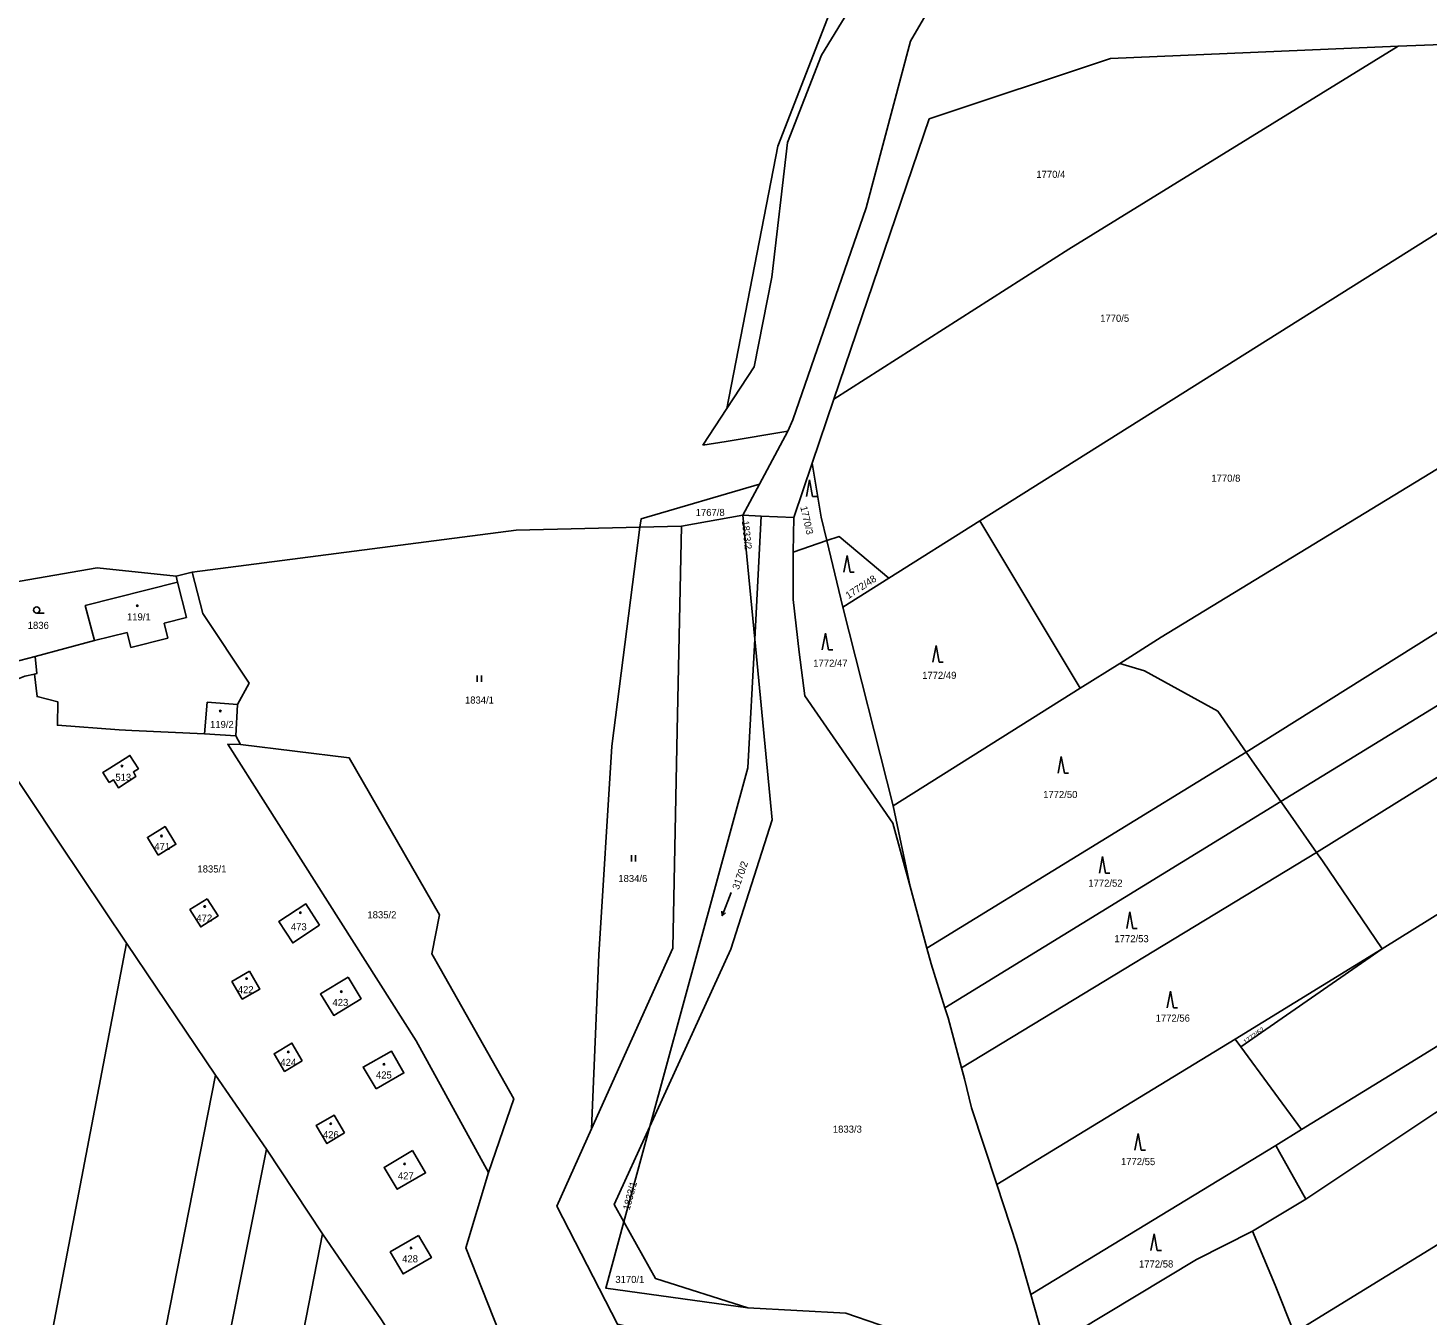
# Model space of a CAD drawing. Extents: x -776734 to -748832, y -1118122 to -976986.
# Drawn here: x -752749.1 to -752413.4, y -1117308.1 to -1116999.5 of the extents above; entities that cross this region are included whole.
import ezdxf

# ---------------------------------------------------------------- set-up
doc = ezdxf.new("R2010")
doc.units = 0
for name, color, linetype in [('KM_Hranice parcel', 7, 'Continuous'), ('KM_Parcelní čísla', 7, 'Continuous'), ('KM_Vnitřní kresba', 7, 'Continuous'), ('KM_Značky budov', 7, 'Continuous'), ('KM_Značky kultur', 7, 'Continuous')]:
    doc.layers.add(name, color=color, linetype=linetype)

msp = doc.modelspace()

# ---------------------------------------------------------------- linework, layer by layer
at = {"layer": 'KM_Hranice parcel'}
for p, q in [((-752420.54, -1117003.87), (-752402.99, -1117003.12)), ((-752520.8, -1117117.63), (-752394.79, -1117038.33)), ((-752561.03, -1117103.84), (-752555.81, -1117088.48)), ((-752581.52, -1117090.71), (-752587.25, -1117099.49)), ((-752440.09, -1117197.16), (-752271.54, -1117092.17)), ((-752566.84, -1117096.17), (-752573.69, -1117108.84)), ((-752565.46, -1117116.89), (-752561.03, -1117103.84)), ((-752573.69, -1117108.84), (-752577.7, -1117116.27)), ((-752602.32, -1117119.19), (-752592.33, -1117118.94)), ((-752577.7, -1117116.27), (-752592.33, -1117118.94)), ((-752577.7, -1117116.27), (-752574.82, -1117146.01)), ((-752577.7, -1117116.27), (-752573.23, -1117116.5)), ((-752574.82, -1117146.01), (-752573.23, -1117116.5)), ((-752573.23, -1117116.5), (-752565.46, -1117116.89)), ((-752565.46, -1117116.89), (-752565.63, -1117125.18)), ((-752542.66, -1117131.38), (-752520.8, -1117117.63)), ((-752520.8, -1117117.63), (-752496.74, -1117157.79)), ((-752565.63, -1117125.18), (-752557.5, -1117122.41)), ((-752553.72, -1117138.34), (-752557.5, -1117122.41)), ((-752713.55, -1117130.93), (-752709.67, -1117129.95)), ((-752553.72, -1117138.34), (-752542.66, -1117131.38)), ((-752541.58, -1117186), (-752553.72, -1117138.34)), ((-752757.12, -1117152.69), (-752747.33, -1117150.18)), ((-752496.74, -1117157.79), (-752487.26, -1117151.83)), ((-752541.58, -1117186), (-752496.74, -1117157.79)), ((-752706.78, -1117168.71), (-752706.11, -1117161.12)), ((-752706.11, -1117161.12), (-752698.85, -1117161.69)), ((-752699.26, -1117169.23), (-752698.85, -1117161.69)), ((-752706.78, -1117168.71), (-752699.26, -1117169.23)), ((-752699.26, -1117169.23), (-752698.08, -1117171.25)), ((-752741.54, -1117194.98), (-752757.32, -1117171.22)), ((-752533.52, -1117220.09), (-752456.97, -1117173.1)), ((-752537.57, -1117205.33), (-752541.58, -1117186)), ((-752529.22, -1117234.4), (-752448.66, -1117184.93)), ((-752725.47, -1117218.89), (-752741.54, -1117194.98)), ((-752525.23, -1117248.79), (-752440.09, -1117197.16)), ((-752537.57, -1117205.33), (-752533.52, -1117220.09)), ((-752725.47, -1117218.89), (-752740.74, -1117298.8)), ((-752704.07, -1117250.6), (-752725.47, -1117218.89)), ((-752459.63, -1117241.94), (-752424.39, -1117220.31)), ((-752424.39, -1117220.31), (-752458.27, -1117243.8)), ((-752459.63, -1117241.94), (-752516.78, -1117276.79)), ((-752458.27, -1117243.8), (-752459.63, -1117241.94)), ((-752458.27, -1117243.8), (-752443.73, -1117263.64)), ((-752718.61, -1117324.18), (-752704.07, -1117250.6)), ((-752691.87, -1117268.31), (-752704.07, -1117250.6)), ((-752606.19, -1117285.74), (-752599.96, -1117262.9)), ((-752443.73, -1117263.64), (-752449.86, -1117267.48)), ((-752705.57, -1117337.1), (-752691.87, -1117268.31)), ((-752678.46, -1117288.6), (-752691.87, -1117268.31)), ((-752508.6, -1117303.21), (-752449.86, -1117267.48)), ((-752442.66, -1117280.28), (-752455.45, -1117288)), ((-752689.23, -1117343.55), (-752678.46, -1117288.6)), ((-752508.6, -1117303.21), (-752504.82, -1117316.42))]:
    msp.add_line(p, q, dxfattribs=at)
for points in [[(-752537.42, -1116912.64), (-752528.99, -1116956.25), (-752542.91, -1116979.95), (-752558.77, -1117005.99)], [(-752581.52, -1117090.71), (-752569.24, -1117027.85), (-752534.98, -1116939.61)], [(-752566.84, -1117096.17), (-752565.71, -1117093.43), (-752548.1, -1117042.64), (-752537.43, -1117002.66), (-752524.46, -1116980.14), (-752511.99, -1116970.48), (-752462.4, -1116954.91)], [(-752555.81, -1117088.48), (-752499.46, -1117052.5), (-752420.54, -1117003.87)], [(-752555.81, -1117088.48), (-752532.97, -1117021.28), (-752489.47, -1117006.82), (-752420.54, -1117003.87)], [(-752558.77, -1117005.99), (-752566.91, -1117026.92), (-752570.7, -1117059.25), (-752574.98, -1117080.7), (-752581.52, -1117090.71)], [(-752456.97, -1117173.1), (-752327.78, -1117092.06), (-752285.15, -1117066.15)], [(-752448.66, -1117184.93), (-752396.21, -1117152.84), (-752341, -1117116.86), (-752278.6, -1117078.68)], [(-752487.26, -1117151.83), (-752477.32, -1117145.57), (-752383.27, -1117088.25)], [(-752587.25, -1117099.49), (-752581.67, -1117098.63), (-752566.84, -1117096.17)], [(-752557.5, -1117122.41), (-752558.85, -1117116.74), (-752561.03, -1117103.84)], [(-752602.32, -1117119.19), (-752602.06, -1117117.18), (-752573.69, -1117108.84)], [(-752592.33, -1117118.94), (-752593.38, -1117167.91), (-752594.43, -1117220.13), (-752613.92, -1117263.46)], [(-752257.76, -1117118.5), (-752369.74, -1117186.32), (-752424.39, -1117220.31)], [(-752602.32, -1117119.19), (-752632.04, -1117119.92), (-752709.67, -1117129.95)], [(-752613.92, -1117263.46), (-752612.21, -1117221.69), (-752609.08, -1117171.67), (-752602.32, -1117119.19)], [(-752557.5, -1117122.41), (-752554.6, -1117121.42), (-752542.66, -1117131.38)], [(-752565.63, -1117125.18), (-752565.57, -1117136.56), (-752564.14, -1117149.15), (-752562.82, -1117159.62), (-752541.73, -1117190.17), (-752537.57, -1117205.33)], [(-752757.06, -1117133.13), (-752732.5, -1117128.96), (-752713.55, -1117130.93)], [(-752713.55, -1117130.93), (-752713.19, -1117132.36), (-752735.35, -1117137.95), (-752733.15, -1117146.39), (-752747.33, -1117150.18)], [(-752698.85, -1117161.69), (-752696.05, -1117156.62), (-752707.18, -1117139.84), (-752709.67, -1117129.95)], [(-752443.73, -1117263.64), (-752421.4, -1117249.91), (-752318.23, -1117186.39), (-752245.28, -1117142.34)], [(-752574.82, -1117146.01), (-752576.49, -1117176.91), (-752599.96, -1117262.9)], [(-752574.82, -1117146.01), (-752570.63, -1117189.36), (-752580.53, -1117220.34), (-752599.96, -1117262.9)], [(-752747.33, -1117150.18), (-752746.97, -1117154.29), (-752747.53, -1117154.41)], [(-752487.26, -1117151.83), (-752481.33, -1117153.62), (-752463.8, -1117163.31), (-752456.97, -1117173.1)], [(-752747.53, -1117154.41), (-752749.86, -1117154.87), (-752752.64, -1117156.02), (-752763.8, -1117162.01)], [(-752747.53, -1117154.41), (-752746.88, -1117159.81), (-752741.93, -1117161.05), (-752742.03, -1117166.67), (-752727.18, -1117167.81), (-752724.16, -1117167.97), (-752706.78, -1117168.71)], [(-752442.66, -1117280.28), (-752411.74, -1117259.71), (-752333.03, -1117211.26), (-752238.94, -1117154.26)], [(-752638.66, -1117273.88), (-752655.97, -1117242.31), (-752701.19, -1117171.24), (-752698.08, -1117171.25)], [(-752698.08, -1117171.25), (-752672.02, -1117174.51), (-752650.43, -1117212.16), (-752652.21, -1117221.5), (-752650.24, -1117225.02), (-752632.55, -1117256.24), (-752638.66, -1117273.88)], [(-752729.63, -1117180.4), (-752728.58, -1117179.74), (-752727.37, -1117181.65), (-752723.19, -1117178.96), (-752723.78, -1117177.87), (-752722.6, -1117177.12), (-752724.62, -1117173.92), (-752725.8, -1117174.67), (-752730.07, -1117177.37), (-752731.13, -1117178.04), (-752729.63, -1117180.4)], [(-752456.97, -1117173.1), (-752454.96, -1117175.98), (-752448.66, -1117184.93)], [(-752226.57, -1117178.44), (-752307.35, -1117227.5), (-752443.16, -1117310.95)], [(-752448.66, -1117184.93), (-752446.89, -1117187.44), (-752440.09, -1117197.16)], [(-752717.83, -1117197.82), (-752713.59, -1117195.19), (-752716.21, -1117190.97), (-752720.44, -1117193.58), (-752717.83, -1117197.82)], [(-752440.09, -1117197.16), (-752438.69, -1117199.17), (-752424.39, -1117220.31)], [(-752706.11, -1117208.26), (-752710.25, -1117210.87), (-752707.63, -1117215.04), (-752703.49, -1117212.4), (-752706.11, -1117208.26)], [(-752679.14, -1117214.62), (-752682.43, -1117209.52), (-752688.92, -1117213.71), (-752685.6, -1117218.88), (-752679.14, -1117214.62)], [(-752533.52, -1117220.09), (-752532.48, -1117223.89), (-752529.22, -1117234.4)], [(-752695.96, -1117225.65), (-752700.18, -1117228.13), (-752697.7, -1117232.35), (-752693.47, -1117229.92), (-752695.96, -1117225.65)], [(-752672.32, -1117227.12), (-752678.96, -1117231.08), (-752675.74, -1117236.25), (-752669.19, -1117232.25), (-752672.32, -1117227.12)], [(-752529.22, -1117234.4), (-752528.46, -1117236.87), (-752525.23, -1117248.79)], [(-752683.3, -1117247.15), (-752685.8, -1117242.9), (-752690.06, -1117245.43), (-752687.53, -1117249.68), (-752683.3, -1117247.15)], [(-752665.62, -1117253.87), (-752658.92, -1117250.06), (-752661.92, -1117244.8), (-752668.71, -1117248.63), (-752665.62, -1117253.87)], [(-752525.23, -1117248.79), (-752524.5, -1117251.49), (-752522.84, -1117258.38), (-752516.78, -1117276.79)], [(-752673.17, -1117264.43), (-752675.69, -1117260.14), (-752679.98, -1117262.66), (-752677.41, -1117266.98), (-752673.17, -1117264.43)], [(-752599.96, -1117262.9), (-752608.5, -1117281.61), (-752606.19, -1117285.74)], [(-752572.02, -1117318.1), (-752607.73, -1117310.31), (-752622.25, -1117282), (-752613.92, -1117263.46)], [(-752656.88, -1117268.68), (-752663.68, -1117272.69), (-752660.52, -1117277.94), (-752653.73, -1117274.02), (-752656.88, -1117268.68)], [(-752449.86, -1117267.48), (-752448.97, -1117269.02), (-752442.66, -1117280.28)], [(-752638.66, -1117273.88), (-752644.07, -1117292.01), (-752633.57, -1117318.72), (-752649.56, -1117326.62)], [(-752516.78, -1117276.79), (-752511.98, -1117291.41), (-752508.6, -1117303.21)], [(-752606.19, -1117285.74), (-752610.53, -1117301.63), (-752576.43, -1117306.34)], [(-752606.19, -1117285.74), (-752598.59, -1117299.34), (-752576.43, -1117306.34)], [(-752678.46, -1117288.6), (-752664.34, -1117309.28), (-752656.66, -1117321.5), (-752653.32, -1117325.97), (-752649.56, -1117326.62)], [(-752655.43, -1117288.99), (-752662.2, -1117292.95), (-752659.11, -1117298.23), (-752652.35, -1117294.34), (-752655.43, -1117288.99)], [(-752455.45, -1117288), (-752468.91, -1117294.78), (-752504.82, -1117316.42)], [(-752455.45, -1117288), (-752450.05, -1117300.9), (-752445.49, -1117312.34)], [(-752740.74, -1117298.8), (-752754.82, -1117372.47), (-752773.24, -1117465.79), (-752786.97, -1117537.54)], [(-752576.43, -1117306.34), (-752552.93, -1117307.64), (-752537.13, -1117313.09)]]:
    msp.add_lwpolyline(points, dxfattribs=at)
at = {"layer": 'KM_Vnitřní kresba'}
for p, q in [((-752711.06, -1117140.81), (-752713.19, -1117132.36)), ((-752716.45, -1117142.17), (-752711.06, -1117140.81)), ((-752715.54, -1117145.76), (-752716.45, -1117142.17)), ((-752733.15, -1117146.39), (-752725.32, -1117144.41)), ((-752725.32, -1117144.41), (-752724.42, -1117148)), ((-752724.42, -1117148), (-752715.54, -1117145.76))]:
    msp.add_line(p, q, dxfattribs=at)
at = {"layer": 'KM_Značky budov'}
for centre in [(-752722.8568, -1117138.0192), (-752702.9468, -1117163.2692), (-752726.5168, -1117176.4592), (-752717.0568, -1117193.2192), (-752706.6968, -1117210.1392), (-752683.7368, -1117211.6192), (-752696.6668, -1117227.4092), (-752673.9468, -1117230.5492), (-752686.6568, -1117244.9892), (-752663.7068, -1117247.9592), (-752676.4768, -1117262.2292), (-752658.7768, -1117271.8592), (-752657.1968, -1117292.0192)]:
    msp.add_circle(centre, 0.175, dxfattribs=at)
at = {"layer": 'KM_Značky kultur'}
for p, q in [((-752561.67, -1117107.8), (-752562.42, -1117111.8)), ((-752560.92, -1117111.8), (-752561.67, -1117107.8)), ((-752560.92, -1117111.8), (-752559.924, -1117111.8)), ((-752552.68, -1117125.96), (-752553.43, -1117129.96)), ((-752551.93, -1117129.96), (-752552.68, -1117125.96)), ((-752551.93, -1117129.96), (-752550.934, -1117129.96)), ((-752746.963, -1117139.8), (-752745.213, -1117139.8)), ((-752557.85, -1117144.59), (-752558.6, -1117148.59)), ((-752557.1, -1117148.59), (-752557.85, -1117144.59)), ((-752557.1, -1117148.59), (-752556.104, -1117148.59)), ((-752531.34, -1117147.58), (-752532.09, -1117151.58)), ((-752530.59, -1117151.58), (-752531.34, -1117147.58)), ((-752530.59, -1117151.58), (-752529.594, -1117151.58)), ((-752641.341, -1117156.27), (-752641.341, -1117154.77)), ((-752640.34, -1117156.27), (-752640.34, -1117154.77)), ((-752501.29, -1117174.19), (-752502.04, -1117178.19)), ((-752500.54, -1117178.19), (-752501.29, -1117174.19)), ((-752500.54, -1117178.19), (-752499.544, -1117178.19)), ((-752604.391, -1117199.34), (-752604.391, -1117197.84)), ((-752603.39, -1117199.34), (-752603.39, -1117197.84)), ((-752491.41, -1117198.11), (-752492.16, -1117202.11)), ((-752490.66, -1117202.11), (-752491.41, -1117198.11)), ((-752490.66, -1117202.11), (-752489.664, -1117202.11)), ((-752580.459, -1117206.782), (-752582.609, -1117212.384)), ((-752582.609, -1117212.384), (-752582.727, -1117211.292)), ((-752582.609, -1117212.384), (-752581.791, -1117211.651)), ((-752484.86, -1117211.43), (-752485.61, -1117215.43)), ((-752484.11, -1117215.43), (-752484.86, -1117211.43)), ((-752484.11, -1117215.43), (-752483.114, -1117215.43)), ((-752475.14, -1117230.47), (-752475.89, -1117234.47)), ((-752474.39, -1117234.47), (-752475.14, -1117230.47)), ((-752474.39, -1117234.47), (-752473.394, -1117234.47)), ((-752482.88, -1117264.6), (-752483.63, -1117268.6)), ((-752482.13, -1117268.6), (-752482.88, -1117264.6)), ((-752482.13, -1117268.6), (-752481.134, -1117268.6)), ((-752479.05, -1117288.66), (-752479.8, -1117292.66)), ((-752478.3, -1117292.66), (-752479.05, -1117288.66)), ((-752478.3, -1117292.66), (-752477.304, -1117292.66))]:
    msp.add_line(p, q, dxfattribs=at)
msp.add_circle((-752746.9629, -1117139.0498), 0.75, dxfattribs=at)

# ---------------------------------------------------------------- texts
at = {"layer": 'KM_Parcelní čísla'}
for s, p in [('1770/4', (-752507.28, -1117035.42)), ('1770/5', (-752491.98, -1117069.93)), ('1770/8', (-752465.31, -1117108.28)), ('1767/8', (-752588.967, -1117116.49)), ('1836', (-752749.13, -1117143.57)), ('119/1', (-752725.33, -1117141.54)), ('1772/47', (-752560.78, -1117152.64)), ('1772/49', (-752534.66, -1117155.55)), ('1834/1', (-752644.29, -1117161.48)), ('119/2', (-752705.42, -1117167.33)), ('513', (-752728.12, -1117180)), ('1772/50', (-752505.65, -1117184.13)), ('471', (-752718.76, -1117196.57)), ('1835/1', (-752708.44, -1117201.98)), ('1834/6', (-752607.517, -1117204.27)), ('1772/52', (-752494.82, -1117205.38)), ('472', (-752708.69, -1117213.76)), ('1835/2', (-752667.68, -1117212.97)), ('473', (-752686.03, -1117215.85)), ('1772/53', (-752488.56, -1117218.7)), ('422', (-752698.77, -1117230.92)), ('423', (-752676.06, -1117233.99)), ('1772/56', (-752478.67, -1117237.74)), ('424', (-752688.55, -1117248.36)), ('425', (-752665.63, -1117251.38)), ('1833/3', (-752556.07, -1117264.37)), ('426', (-752678.35, -1117265.69)), ('1772/55', (-752486.99, -1117272.15)), ('427', (-752660.37, -1117275.56)), ('428', (-752659.35, -1117295.47)), ('1772/58', (-752482.66, -1117296.7)), ('3170/1', (-752608.23, -1117300.41))]:
    msp.add_text(s, height=1.7, dxfattribs=at).set_placement(p)
for s, height, rotation, p in [('1770/3', 1.7, 283, (-752563.908, -1117114.331)), ('1833/2', 1.7, 275.999997, (-752577.895, -1117117.668)), ('1772/48', 1.7, 33, (-752552.327, -1117136.442)), ('3170/2', 1.7, 71, (-752578.646, -1117206.206)), ('1772/62', 1.14, 36, (-752457.108, -1117243.233)), ('1833/1', 1.7, 75, (-752604.818, -1117283.069))]:
    msp.add_text(s, height=height, rotation=rotation, dxfattribs=at).set_placement(p)

doc.saveas('drawing.dxf')
